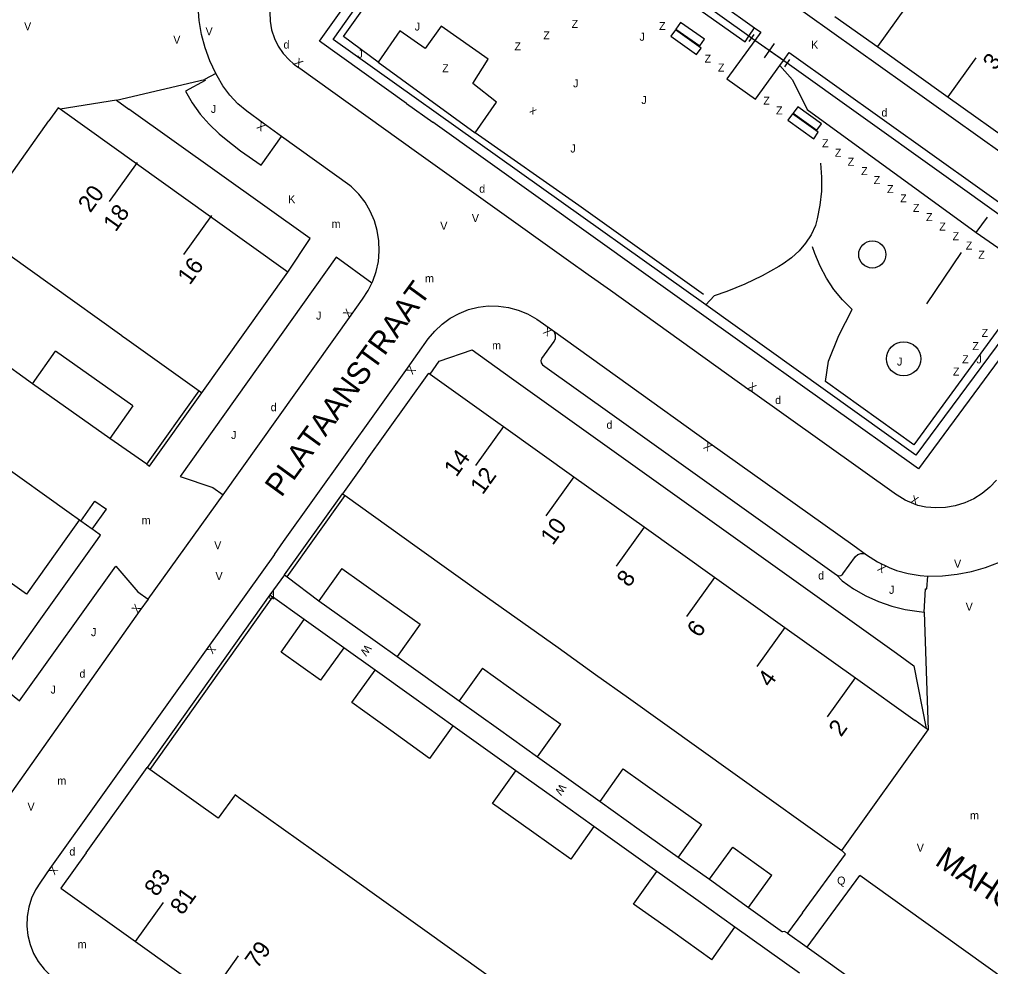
# Model space of a CAD drawing. Extents: x 134999 to 136502, y 457398 to 459002.
# Drawn here: x 135294.2 to 135354.8, y 457541.6 to 457600.7 of the extents above; entities that cross this region are included whole.
import ezdxf

# ---------------------------------------------------------------- set-up
doc = ezdxf.new("R2010")
doc.units = 0
for name, color, linetype in [('RI_DGTB_15', 7, 'Continuous'), ('RI_DGTB_18', 7, 'Continuous'), ('RI_DGTB_19', 7, 'Continuous'), ('RI_DGTB_2', 7, 'Continuous'), ('RI_DGTB_23', 7, 'Continuous'), ('RI_DGTB_29', 7, 'Continuous'), ('RI_DGTB_30', 7, 'Continuous'), ('RI_DGTB_31', 7, 'Continuous'), ('RI_DGTB_32', 7, 'Continuous'), ('RI_DGTB_35', 7, 'Continuous'), ('RI_DGTB_36', 7, 'Continuous'), ('RI_DGTB_37', 7, 'Continuous'), ('RI_DGTB_43', 7, 'Continuous'), ('RI_DGTB_48', 7, 'Continuous'), ('RI_DGTB_49', 7, 'Continuous'), ('RI_DGTB_53', 7, 'Continuous'), ('RI_DGTB_55', 7, 'Continuous'), ('RI_DGTB_6', 7, 'Continuous'), ('RI_DGTB_7', 7, 'Continuous')]:
    doc.layers.add(name, color=color, linetype=linetype)

msp = doc.modelspace()

# ---------------------------------------------------------------- linework, layer by layer
at = {"layer": 'RI_DGTB_15'}
for p, q in [((135347.801, 457599.05), (135349.545, 457601.492)), ((135352.195, 457595.912), (135353.939, 457598.354)), ((135301.551, 457591.817), (135299.803, 457589.38)), ((135306.189, 457588.504), (135304.441, 457586.067)), ((135324.412, 457575.326), (135322.664, 457572.889)), ((135328.806, 457572.187), (135327.058, 457569.75)), ((135333.2, 457569.049), (135331.452, 457566.612)), ((135337.594, 457565.91), (135335.846, 457563.473)), ((135341.988, 457562.771), (135340.24, 457560.334)), ((135346.382, 457559.632), (135344.634, 457557.195)), ((135301.443, 457543.174), (135303.187, 457545.616)), ((135306.118, 457539.826), (135307.862, 457542.268))]:
    msp.add_line(p, q, dxfattribs=at)
at = {"layer": 'RI_DGTB_18'}
msp.add_lwpolyline([(135339.742, 457599.694), (135340.096, 457600.225)], dxfattribs=at)
at = {"layer": 'RI_DGTB_19'}
msp.add_line((135316.589, 457598.082), (135322.648, 457593.675), dxfattribs=at)
for points in [[(135316.589, 457598.082), (135314.436, 457599.687), (135322.662, 457611.244), (135339.507, 457599.342), (135339.742, 457599.694)], [(135322.648, 457593.675), (135323.975, 457595.584), (135322.499, 457596.747), (135323.465, 457598.263), (135320.524, 457600.336), (135319.534, 457598.928), (135317.949, 457600.044), (135316.589, 457598.082)], [(135341.68, 457597.878), (135342.454, 457596.974), (135343.375, 457595.117), (135353.939, 457587.445)], [(135336.898, 457583.574), (135329.114, 457589.121), (135322.648, 457593.675)], [(135353.939, 457587.445), (135357.778, 457584.772), (135350.041, 457574.179), (135344.531, 457578.142), (135344.703, 457579.419), (135345.358, 457581.017), (135346.185, 457582.633)], [(135346.185, 457582.633), (135345.59, 457583.236), (135345.055, 457583.893), (135344.584, 457584.598), (135344.182, 457585.343), (135343.852, 457586.123), (135343.705, 457586.554)]]:
    msp.add_lwpolyline(points, dxfattribs=at)
for centre, radius in [((135347.447, 457586.073), 0.848), ((135349.401, 457579.557), 1.069)]:
    msp.add_circle(centre, radius, dxfattribs=at)
at = {"layer": 'RI_DGTB_2'}
for p, q in [((135297.3, 457569.939), (135265.192, 457592.812)), ((135297.931, 457569.49), (135297.3, 457569.939)), ((135299.254, 457568.551), (135298.866, 457568.826)), ((135299.069, 457568.283), (135299.254, 457568.551)), ((135295.43, 457563.17), (135299.069, 457568.283)), ((135292.731, 457559.376), (135295.43, 457563.17)), ((135298.355, 457548.709), (135302.168, 457554.038)), ((135298.355, 457548.709), (135296.779, 457546.501))]:
    msp.add_line(p, q, dxfattribs=at)
for points in [[(135345.114, 457600.939), (135347.789, 457599.033)], [(135347.789, 457599.033), (135352.186, 457595.9)], [(135352.186, 457595.9), (135356.585, 457592.766)], [(135296.725, 457595.142), (135296.609, 457595.225), (135296.028, 457594.411)], [(135301.493, 457591.735), (135296.877, 457595.033), (135296.725, 457595.142)], [(135291.23, 457587.672), (135296.028, 457594.411)], [(135306.13, 457588.422), (135301.493, 457591.735)], [(135310.96, 457584.971), (135306.13, 457588.422)], [(135296.106, 457584.193), (135291.23, 457587.672)], [(135305.587, 457577.431), (135310.96, 457584.971)], [(135300.582, 457580.999), (135296.106, 457584.193)], [(135300.582, 457580.999), (135300.745, 457580.883)], [(135300.745, 457580.883), (135305.406, 457577.56)], [(135315.821, 457573.164), (135319.752, 457578.66), (135319.835, 457578.601)], [(135319.835, 457578.601), (135324.071, 457575.581), (135324.417, 457575.334)], [(135305.406, 457577.56), (135305.587, 457577.431)], [(135324.417, 457575.334), (135328.811, 457572.195)], [(135315.821, 457573.164), (135314.364, 457571.132)], [(135328.811, 457572.195), (135333.205, 457569.056)], [(135314.364, 457571.132), (135314.532, 457571.012)], [(135314.532, 457571.012), (135319.033, 457567.798)], [(135297.929, 457569.487), (135297.195, 457568.462), (135294.631, 457564.852)], [(135298.021, 457569.426), (135297.931, 457569.49)], [(135298.741, 457568.915), (135298.021, 457569.426)], [(135298.866, 457568.826), (135298.741, 457568.915)], [(135333.205, 457569.056), (135337.6, 457565.917)], [(135294.631, 457564.852), (135290.184, 457568.019)], [(135319.033, 457567.798), (135323.428, 457564.659)], [(135337.6, 457565.917), (135341.994, 457562.778)], [(135323.428, 457564.659), (135327.822, 457561.521)], [(135341.994, 457562.778), (135346.388, 457559.639)], [(135327.822, 457561.521), (135330.162, 457559.85)], [(135330.162, 457559.85), (135332.216, 457558.382)], [(135346.388, 457559.639), (135350.125, 457556.969)], [(135332.216, 457558.382), (135336.609, 457555.241)], [(135350.807, 457556.48), (135350.125, 457556.969)], [(135345.542, 457548.855), (135350.938, 457556.386)], [(135350.938, 457556.386), (135350.807, 457556.48)], [(135336.609, 457555.241), (135341.002, 457552.101)], [(135302.339, 457553.916), (135302.168, 457554.038)], [(135306.605, 457550.869), (135302.339, 457553.916)], [(135307.868, 457552.168), (135307.651, 457552.323), (135306.605, 457550.869)], [(135312.549, 457548.827), (135307.868, 457552.168)], [(135341.002, 457552.101), (135345.542, 457548.855)], [(135316.943, 457545.69), (135312.549, 457548.827)], [(135296.779, 457546.501), (135301.441, 457543.171)], [(135321.338, 457542.553), (135316.943, 457545.69)], [(135301.441, 457543.171), (135306.121, 457539.828)], [(135325.733, 457539.415), (135321.338, 457542.553)]]:
    msp.add_lwpolyline(points, dxfattribs=at)
at = {"layer": 'RI_DGTB_23'}
msp.add_line((135310.742, 457566.061), (135309.829, 457564.815), dxfattribs=at)
at = {"layer": 'RI_DGTB_32'}
for points in [[(135335.185, 457600.141), (135336.673, 457599.098), (135336.96, 457599.507), (135335.473, 457600.551), (135335.185, 457600.141)], [(135342.512, 457594.889), (135343.976, 457593.831), (135344.269, 457594.236), (135342.805, 457595.294), (135342.512, 457594.889)]]:
    msp.add_lwpolyline(points, dxfattribs=at)
at = {"layer": 'RI_DGTB_48'}
msp.add_line((135359.235, 457585.771), (135342.124, 457598.014), dxfattribs=at)
for points in [[(135337.05, 457582.922), (135313.782, 457599.502), (135322.579, 457611.931)], [(135339.742, 457599.694), (135322.579, 457611.931)], [(135339.896, 457599.584), (135339.742, 457599.694)], [(135340.105, 457599.437), (135339.896, 457599.584)], [(135342.124, 457598.014), (135341.894, 457598.176)], [(135359.235, 457585.771), (135350.158, 457573.546), (135337.05, 457582.922)]]:
    msp.add_lwpolyline(points, dxfattribs=at)
at = {"layer": 'RI_DGTB_49'}
for p, q in [((135353.939, 457587.445), (135354.636, 457588.397)), ((135350.858, 457582.99), (135353.024, 457586.188)), ((135337.581, 457583.494), (135337.05, 457582.922))]:
    msp.add_line(p, q, dxfattribs=at)
for points in [[(135344.207, 457591.777), (135344.278, 457590.905), (135344.268, 457590.029), (135344.179, 457589.158), (135344.01, 457588.299), (135343.898, 457587.881)], [(135343.898, 457587.881), (135343.624, 457587.308), (135343.279, 457586.775), (135342.871, 457586.289), (135342.405, 457585.858), (135341.888, 457585.49), (135341.608, 457585.327)], [(135341.608, 457585.327), (135340.564, 457584.734), (135339.483, 457584.211), (135338.369, 457583.762), (135337.581, 457583.494)]]:
    msp.add_lwpolyline(points, dxfattribs=at)
at = {"layer": 'RI_DGTB_53'}
for p, q in [((135340.053, 457599.807), (135339.739, 457599.361)), ((135342.124, 457598.014), (135339.896, 457599.584)), ((135341.324, 457599.244), (135340.696, 457598.354)), ((135342.28, 457598.237), (135341.966, 457597.791)), ((135300.25, 457595.715), (135305.737, 457597.002)), ((135300.25, 457595.715), (135301.021, 457595.148)), ((135318.369, 457595.49), (135320, 457594.326)), ((135309.279, 457591.645), (135310.559, 457593.438)), ((135326.814, 457579.572), (135327.585, 457580.647)), ((135295.004, 457578.003), (135292.773, 457579.608)), ((135302.143, 457572.981), (135305.406, 457577.56)), ((135302.314, 457572.859), (135305.587, 457577.431)), ((135348.95, 457571.067), (135339.822, 457577.574)), ((135302.143, 457572.981), (135302.314, 457572.859)), ((135302.227, 457564.549), (135306.916, 457571.07)), ((135310.742, 457566.061), (135314.364, 457571.132)), ((135310.913, 457565.939), (135314.532, 457571.012)), ((135350.292, 457570.4), (135350.031, 457570.5)), ((135310.108, 457567.342), (135310.68, 457568.139)), ((135345.616, 457566.13), (135346.407, 457567.218)), ((135310.742, 457566.061), (135310.913, 457565.939)), ((135345.202, 457566.069), (135345.559, 457565.7)), ((135309.829, 457564.815), (135302.168, 457554.038)), ((135309.829, 457564.815), (135309.998, 457564.691)), ((135311.98, 457563.272), (135309.998, 457564.691)), ((135316.395, 457560.121), (135314.441, 457561.509)), ((135348.963, 457561.167), (135350.051, 457560.386)), ((135317.767, 457560.969), (135321.653, 457558.197)), ((135350.051, 457560.386), (135350.807, 457556.48)), ((135325.185, 457553.825), (135321.261, 457556.635)), ((135326.537, 457554.71), (135330.447, 457551.916)), ((135333.993, 457547.548), (135330.061, 457550.361)), ((135335.329, 457548.435), (135337.281, 457547.063)), ((135343.09, 457544.96), (135345.768, 457548.619)), ((135343.09, 457544.96), (135345.768, 457548.619)), ((135345.768, 457548.619), (135345.542, 457548.855)), ((135345.768, 457548.619), (135345.542, 457548.855)), ((135343.389, 457542.812), (135346.67, 457547.296)), ((135339.726, 457545.289), (135341.843, 457543.776)), ((135342.902, 457541.198), (135338.872, 457544.074))]:
    msp.add_line(p, q, dxfattribs=at)
for points in [[(135324.966, 457614.219), (135331.247, 457609.736), (135357.066, 457591.315), (135361.787, 457587.958)], [(135318.369, 457595.49), (135312.935, 457599.39), (135322.491, 457612.778), (135327.958, 457608.877)], [(135329.581, 457607.727), (135340.096, 457600.225)], [(135310.547, 457603.251), (135310.26, 457602.784), (135310.04, 457602.276), (135309.896, 457601.741), (135309.83, 457601.192), (135309.844, 457600.638), (135309.938, 457600.092), (135310.109, 457599.566), (135310.354, 457599.069), (135310.668, 457598.613), (135311.044, 457598.207), (135311.291, 457597.996)], [(135306.454, 457597.369), (135306.08, 457598.155), (135305.781, 457598.973), (135305.557, 457599.814), (135305.412, 457600.672), (135305.346, 457601.541), (135305.344, 457602.032)], [(135340.096, 457600.225), (135340.479, 457599.952)], [(135340.479, 457599.952), (135340.105, 457599.437)], [(135341.894, 457598.176), (135340.105, 457599.437)], [(135342.259, 457598.682), (135360.111, 457585.946), (135350.324, 457572.688), (135333.169, 457584.927), (135320, 457594.326)], [(135341.894, 457598.176), (135342.259, 457598.682)], [(135311.291, 457597.996), (135311.498, 457597.834), (135311.702, 457597.699), (135318.982, 457592.489), (135328.478, 457585.696), (135329.698, 457584.823), (135331.094, 457583.833), (135339.822, 457577.574)], [(135305.737, 457597.002), (135305.79, 457596.927), (135304.554, 457596.271)], [(135306.454, 457597.369), (135305.737, 457597.002)], [(135310.559, 457593.438), (135309.402, 457594.276), (135308.391, 457595.011), (135307.837, 457595.482), (135307.338, 457596.012), (135306.901, 457596.593), (135306.53, 457597.218), (135306.454, 457597.369)], [(135304.554, 457596.271), (135304.983, 457595.534), (135305.479, 457594.841), (135306.038, 457594.198), (135306.655, 457593.61), (135306.994, 457593.331)], [(135300.25, 457595.715), (135296.725, 457595.142)], [(135310.96, 457584.971), (135312.347, 457587.068), (135301.021, 457595.148)], [(135306.994, 457593.331), (135307.992, 457592.544), (135309.279, 457591.645)], [(135316.197, 457584.277), (135316.256, 457584.397), (135316.469, 457585.006), (135316.604, 457585.637), (135316.66, 457586.279), (135316.637, 457586.924), (135316.533, 457587.561), (135316.352, 457588.179), (135316.096, 457588.771), (135315.769, 457589.327), (135315.375, 457589.838), (135314.921, 457590.296), (135314.829, 457590.376), (135310.559, 457593.438)], [(135316.197, 457584.277), (135313.975, 457585.9), (135304.228, 457572.212), (135306.26, 457571.53), (135306.916, 457571.07)], [(135315.612, 457583.276), (135315.971, 457583.819), (135316.197, 457584.277)], [(135306.916, 457571.07), (135314.904, 457582.29), (135315.612, 457583.276)], [(135319.723, 457580.806), (135320.122, 457581.29), (135320.581, 457581.722), (135321.092, 457582.092), (135321.644, 457582.395), (135322.231, 457582.625), (135322.842, 457582.779), (135323.468, 457582.854), (135324.098, 457582.85), (135324.723, 457582.766), (135325.332, 457582.603), (135325.915, 457582.365), (135326.502, 457582.034)], [(135326.502, 457582.034), (135327.468, 457581.346)], [(135327.468, 457581.346), (135332.202, 457577.951), (135337.302, 457574.286), (135346.223, 457567.933), (135347.084, 457567.32)], [(135327.585, 457580.647), (135327.666, 457580.829), (135327.671, 457581.028), (135327.597, 457581.212), (135327.468, 457581.346)], [(135310.68, 457568.139), (135318.433, 457578.97), (135319.723, 457580.806)], [(135319.835, 457578.601), (135320.392, 457579.404), (135322.453, 457580.115), (135324.915, 457578.342), (135336.437, 457570.125), (135348.963, 457561.167)], [(135326.814, 457579.572), (135326.751, 457579.441), (135326.765, 457579.296), (135326.853, 457579.181)], [(135326.853, 457579.181), (135331.342, 457575.974), (135345.202, 457566.069)], [(135302.143, 457572.981), (135299.83, 457574.583)], [(135355.199, 457571.989), (135354.778, 457571.537), (135354.302, 457571.144), (135353.78, 457570.815), (135353.219, 457570.557), (135352.63, 457570.374), (135352.023, 457570.268), (135351.406, 457570.242), (135350.792, 457570.295), (135350.292, 457570.4)], [(135350.031, 457570.5), (135349.492, 457570.733), (135348.99, 457571.037), (135348.95, 457571.067)], [(135310.108, 457567.342), (135305.951, 457561.526), (135296.086, 457547.731), (135295.497, 457546.881)], [(135346.407, 457567.218), (135346.552, 457567.346), (135346.74, 457567.408), (135346.936, 457567.392), (135347.084, 457567.32)], [(135347.084, 457567.32), (135347.776, 457566.888), (135348.507, 457566.526), (135348.966, 457566.342)], [(135292.731, 457559.376), (135294.199, 457558.192), (135300.2, 457566.61), (135301.576, 457565.015), (135302.227, 457564.549)], [(135350.908, 457565.987), (135351.826, 457566.004), (135352.74, 457566.101), (135353.643, 457566.278), (135354.526, 457566.532), (135355.384, 457566.861), (135355.757, 457567.033)], [(135310.913, 457565.939), (135312.893, 457564.453)], [(135345.202, 457566.069), (135345.339, 457566.008), (135345.488, 457566.026), (135345.607, 457566.117), (135345.616, 457566.13)], [(135348.966, 457566.342), (135349.695, 457566.143), (135350.442, 457566.022), (135350.908, 457565.987)], [(135350.68, 457563.741), (135350.762, 457565.201), (135350.863, 457565.197), (135350.908, 457565.987)], [(135345.559, 457565.7), (135346.277, 457565.199), (135347.037, 457564.765), (135347.834, 457564.402), (135348.66, 457564.114), (135349.51, 457563.902), (135350.375, 457563.769), (135350.68, 457563.741)], [(135309.998, 457564.691), (135302.339, 457553.916)], [(135302.227, 457564.549), (135301.706, 457563.841), (135292.192, 457550.387)], [(135350.68, 457563.741), (135350.938, 457556.386)], [(135363.162, 457535.499), (135359.668, 457537.979), (135350.645, 457544.444), (135346.67, 457547.296)], [(135295.497, 457546.881), (135295.191, 457546.404), (135294.942, 457545.87), (135294.768, 457545.308), (135294.672, 457544.727), (135294.655, 457544.138), (135294.718, 457543.552), (135294.86, 457542.98), (135295.078, 457542.433), (135295.368, 457541.92), (135295.724, 457541.452), (135296.141, 457541.035), (135296.482, 457540.768)], [(135343.09, 457544.96), (135342.161, 457543.693)], [(135342.161, 457543.693), (135341.957, 457543.787), (135341.843, 457543.776)], [(135342.161, 457543.693), (135343.389, 457542.812)], [(135343.389, 457542.812), (135349.807, 457538.21), (135359.926, 457530.994), (135363.162, 457535.499)]]:
    msp.add_lwpolyline(points, dxfattribs=at)
at = {"layer": 'RI_DGTB_55'}
for points in [[(135334.869, 457599.707), (135336.464, 457598.549), (135336.753, 457598.947), (135335.158, 457600.105), (135334.869, 457599.707)], [(135340.105, 457599.437), (135338.369, 457597.045), (135340.155, 457595.762), (135341.68, 457597.878)], [(135341.68, 457597.878), (135341.894, 457598.176)], [(135342.172, 457594.464), (135343.788, 457593.302), (135344.075, 457593.702), (135342.46, 457594.863), (135342.172, 457594.464)]]:
    msp.add_lwpolyline(points, dxfattribs=at)
at = {"layer": 'RI_DGTB_6'}
for p, q in [((135295.004, 457578.003), (135296.449, 457580.043)), ((135301.275, 457576.623), (135299.83, 457574.583)), ((135314.331, 457566.465), (135312.893, 457564.453)), ((135310.53, 457561.247), (135311.98, 457563.272)), ((135314.441, 457561.509), (135311.98, 457563.272)), ((135319.205, 457562.981), (135317.767, 457560.969)), ((135312.991, 457559.484), (135310.53, 457561.247)), ((135314.441, 457561.509), (135312.991, 457559.484)), ((135314.939, 457558.089), (135316.395, 457560.121)), ((135323.106, 457560.232), (135321.653, 457558.197)), ((135321.261, 457556.635), (135319.805, 457554.603)), ((135326.537, 457554.71), (135327.99, 457556.745)), ((135323.737, 457551.787), (135325.185, 457553.825)), ((135330.447, 457551.916), (135331.898, 457553.952)), ((135330.061, 457550.361), (135328.613, 457548.323)), ((135336.78, 457550.471), (135335.329, 457548.435)), ((135338.729, 457549.058), (135341.172, 457547.307)), ((135332.543, 457545.511), (135333.993, 457547.548)), ((135339.726, 457545.289), (135341.172, 457547.307)), ((135337.281, 457547.063), (135339.726, 457545.289)), ((135337.422, 457542.037), (135338.872, 457544.074))]:
    msp.add_line(p, q, dxfattribs=at)
for points in [[(135298.862, 457578.333), (135296.449, 457580.043)], [(135301.275, 457576.623), (135298.862, 457578.333)], [(135297.417, 457576.293), (135295.004, 457578.003)], [(135299.83, 457574.583), (135297.417, 457576.293)], [(135314.331, 457566.465), (135316.768, 457564.723)], [(135316.768, 457564.723), (135319.205, 457562.981)], [(135312.893, 457564.453), (135315.33, 457562.711)], [(135315.33, 457562.711), (135317.767, 457560.969)], [(135318.828, 457558.378), (135316.395, 457560.121)], [(135323.106, 457560.232), (135325.548, 457558.489)], [(135317.372, 457556.346), (135314.939, 457558.089)], [(135321.261, 457556.635), (135318.828, 457558.378)], [(135321.653, 457558.197), (135324.095, 457556.454)], [(135325.548, 457558.489), (135327.99, 457556.745)], [(135319.805, 457554.603), (135317.372, 457556.346)], [(135324.095, 457556.454), (135326.537, 457554.71)], [(135327.623, 457552.093), (135325.185, 457553.825)], [(135331.898, 457553.952), (135334.339, 457552.211)], [(135330.061, 457550.361), (135327.623, 457552.093)], [(135334.339, 457552.211), (135336.78, 457550.471)], [(135326.175, 457550.055), (135323.737, 457551.787)], [(135330.447, 457551.916), (135332.888, 457550.176)], [(135332.888, 457550.176), (135335.329, 457548.435)], [(135328.613, 457548.323), (135326.175, 457550.055)], [(135337.281, 457547.063), (135338.729, 457549.058)], [(135336.433, 457545.811), (135333.993, 457547.548)], [(135334.982, 457543.774), (135332.543, 457545.511)], [(135338.872, 457544.074), (135336.433, 457545.811)], [(135337.422, 457542.037), (135334.982, 457543.774)]]:
    msp.add_lwpolyline(points, dxfattribs=at)
at = {"layer": 'RI_DGTB_7'}
for points in [[(135298.021, 457569.426), (135298.892, 457570.662)], [(135298.741, 457568.915), (135299.618, 457570.159)], [(135298.892, 457570.662), (135299.618, 457570.159)]]:
    msp.add_lwpolyline(points, dxfattribs=at)

# ---------------------------------------------------------------- texts
at = {"layer": 'RI_DGTB_29'}
for p in [(135310.682, 457598.928), (135348.018, 457594.683), (135322.903, 457589.928), (135309.878, 457576.284), (135341.382, 457576.732), (135330.848, 457575.19), (135344.065, 457565.776), (135309.752, 457564.533), (135297.938, 457559.645), (135297.306, 457548.54)]:
    msp.add_text('d', height=0.5, dxfattribs=at).set_placement(p)
at = {"layer": 'RI_DGTB_30'}
for s, p in [('V', (135294.482, 457600.071)), ('V', (135305.81, 457599.754)), ('V', (135303.795, 457599.237)), ('K', (135343.628, 457598.916)), ('K', (135310.969, 457589.272)), ('V', (135322.44, 457588.092)), ('V', (135320.469, 457587.61)), ('V', (135306.352, 457567.666)), ('V', (135352.552, 457566.511)), ('V', (135306.432, 457565.739)), ('V', (135353.277, 457563.831)), ('V', (135294.693, 457551.342)), ('V', (135350.224, 457548.78))]:
    msp.add_text(s, height=0.5, dxfattribs=at).set_placement(p)
for s, rotation, p in [('X', 321.89593, (135311.301, 457597.988)), ('X', 144.10009, (135309.605, 457594.129)), ('X', 54.54997, (135314.759, 457582.086)), ('X', 144.59513, (135327.491, 457581.33)), ('X', 234.40249, (135318.579, 457579.173)), ('X', 324.35488, (135339.619, 457577.72)), ('X', 144.29713, (135337.505, 457574.14)), ('X', 338.98023, (135349.798, 457570.59)), ('X', 149.42161, (135348.348, 457566.574)), ('X', 53.66666, (135301.558, 457563.64)), ('X', 234.43788, (135306.096, 457561.729)), ('W', 233.16927, (135315.823, 457561.757)), ('W', 235.74901, (135327.961, 457553.062)), ('X', 234.43255, (135296.231, 457547.934))]:
    msp.add_text(s, height=0.5, rotation=rotation, dxfattribs=at).set_placement(p)
at = {"layer": 'RI_DGTB_31'}
for s, p in [('J', (135318.874, 457600.054)), ('J', (135332.911, 457599.415)), ('J', (135315.3, 457598.351)), ('J', (135328.76, 457596.508)), ('J', (135333.024, 457595.467)), ('J', (135306.142, 457594.914)), ('J', (135328.592, 457592.44)), ('J', (135312.71, 457582.004)), ('J', (135348.989, 457579.136)), ('J', (135353.951, 457579.273)), ('J', (135307.403, 457574.55)), ('J', (135348.494, 457564.881)), ('J', (135298.658, 457562.239)), ('J', (135296.134, 457558.655)), ('Q', (135345.251, 457546.726))]:
    msp.add_text(s, height=0.5, dxfattribs=at).set_placement(p)
at = {"layer": 'RI_DGTB_32'}
for p in [(135328.67, 457600.218), (135334.129, 457600.085), (135326.902, 457599.504), (135325.101, 457598.816), (135336.972, 457598.049), (135320.587, 457597.451), (135337.807, 457597.489), (135340.64, 457595.423), (135341.436, 457594.816), (135344.312, 457592.768), (135345.108, 457592.174), (135345.909, 457591.613), (135346.75, 457591.025), (135347.534, 457590.467), (135348.365, 457589.904), (135349.189, 457589.327), (135349.982, 457588.728), (135350.802, 457588.157), (135351.63, 457587.566), (135352.46, 457586.963), (135353.285, 457586.378), (135354.061, 457585.802), (135354.272, 457580.926), (135353.693, 457580.101), (135353.058, 457579.279), (135352.481, 457578.511)]:
    msp.add_text('Z', height=0.5, dxfattribs=at).set_placement(p)
msp.add_text('x', height=0.5, rotation=144.1762, dxfattribs=at).set_placement((135326.505, 457595.092))
at = {"layer": 'RI_DGTB_35'}
for s, rotation, p in [('20', 54.3473, (135298.62, 457588.629)), ('16', 54.3473, (135304.831, 457584.115)), ('14', 54.3473, (135321.473, 457572.127)), ('2', 54.3473, (135345.496, 457555.901)), ('83', 54.4591, (135302.762, 457545.921))]:
    msp.add_text(s, height=1.054, rotation=rotation, dxfattribs=at).set_placement(p)
at = {"layer": 'RI_DGTB_36'}
for s, rotation, p in [('3', 54.4591, (135355.123, 457597.51)), ('18', 54.3473, (135300.197, 457587.434)), ('12', 54.3473, (135323.115, 457571.022)), ('10', 54.3473, (135327.496, 457567.865)), ('8', 54.3473, (135332.257, 457565.239)), ('6', 54.3473, (135336.646, 457562.094)), ('4', 54.3473, (135341.067, 457558.992)), ('81', 54.4591, (135304.371, 457544.772)), ('79', 54.4591, (135309.046, 457541.424))]:
    msp.add_text(s, height=1.054, rotation=rotation, dxfattribs=at).set_placement(p)
at = {"layer": 'RI_DGTB_37'}
for s, rotation, p in [('PLATAANSTRAAT', 53.93541, (135310.546, 457570.856)), ('MAHONIEPLAATS', 326.66025, (135351.288, 457548.001))]:
    msp.add_text(s, height=1.4, rotation=rotation, dxfattribs=at).set_placement(p)
at = {"layer": 'RI_DGTB_43'}
for p in [(135313.681, 457587.733), (135319.52, 457584.332), (135323.706, 457580.144), (135301.822, 457569.23), (135296.557, 457552.963), (135353.553, 457550.801), (135297.826, 457542.747)]:
    msp.add_text('m', height=0.5, dxfattribs=at).set_placement(p)

doc.saveas('drawing.dxf')
